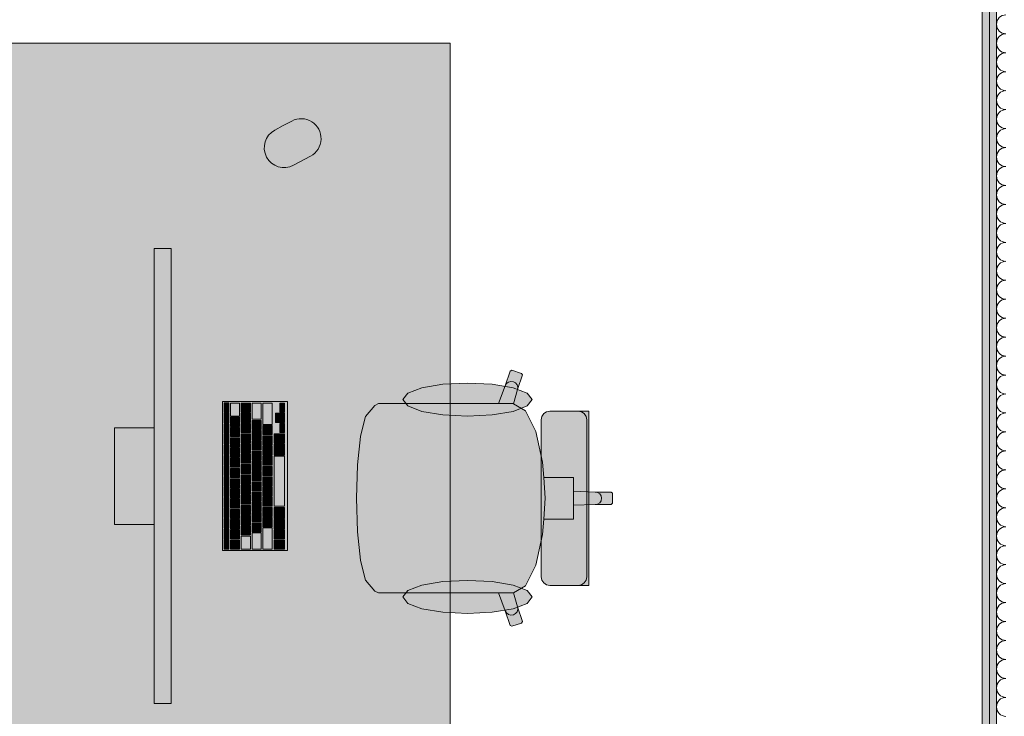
# Model space of a CAD drawing. Header units: metres. Extents: x -3.6 to 84.5, y -11 to 16.8.
# Tile 76 of 389: x 13.2 to 14.9, y 1.5 to 2.7. Entities that reach past the tile are written whole.
import ezdxf

# ---------------------------------------------------------------- set-up
doc = ezdxf.new("R2010")
doc.units = ezdxf.units.M
doc.header["$MEASUREMENT"] = 0
doc.layers.add('Neubau_606 - Struktur.Wand Innen Ausbau', color=7, linetype='Continuous')
doc.layers.add('Neubau_701 - Einrichtung.Möbel', color=7, linetype='Continuous')
pattern_1 = [(45, (0, 0), (-0.01767767, 0.01767767), [0, -0.025])]

# ---------------------------------------------------------------- blocks, each defined once
blk = doc.blocks.new('*X141')
at = {"layer": 'Neubau_606 - Struktur.Wand Innen Ausbau', "color": 7, "linetype": 'Continuous', "lineweight": 5}
for centre, start, end in [((14.8867, 2.7333), 90, 180), ((14.8867, 2.7333), 180, 270), ((14.8867, 2.7), 90, 180), ((14.8867, 2.7), 180, 270), ((14.8867, 2.6667), 90, 180), ((14.8867, 2.6667), 180, 270), ((14.8867, 2.6333), 90, 180), ((14.8867, 2.6333), 180, 270), ((14.8867, 2.6), 90, 180), ((14.8867, 2.6), 180, 270), ((14.8867, 2.5667), 90, 180), ((14.8867, 2.5667), 180, 270), ((14.8867, 2.5333), 90, 180), ((14.8867, 2.5333), 180, 270), ((14.8867, 2.5), 90, 180), ((14.8867, 2.5), 180, 270), ((14.8867, 2.4667), 90, 180), ((14.8867, 2.4667), 180, 270), ((14.8867, 2.4333), 90, 180), ((14.8867, 2.4333), 180, 270), ((14.8867, 2.4), 90, 180), ((14.8867, 2.4), 180, 270), ((14.8867, 2.3667), 90, 180), ((14.8867, 2.3667), 180, 270), ((14.8867, 2.3333), 90, 180), ((14.8867, 2.3333), 180, 270), ((14.8867, 2.3), 90, 180), ((14.8867, 2.3), 180, 270), ((14.8867, 2.2667), 90, 180), ((14.8867, 2.2667), 180, 270), ((14.8867, 2.2333), 90, 180), ((14.8867, 2.2333), 180, 270), ((14.8867, 2.2), 90, 180), ((14.8867, 2.2), 180, 270), ((14.8867, 2.1667), 90, 180), ((14.8867, 2.1667), 180, 270), ((14.8867, 2.1333), 90, 180), ((14.8867, 2.1333), 180, 270), ((14.8867, 2.1), 90, 180), ((14.8867, 2.1), 180, 270), ((14.8867, 2.0667), 90, 180), ((14.8867, 2.0667), 180, 270), ((14.8867, 2.0333), 90, 180), ((14.8867, 2.0333), 180, 270), ((14.8867, 2), 90, 180), ((14.8867, 2), 180, 270), ((14.8867, 1.9667), 90, 180), ((14.8867, 1.9667), 180, 270), ((14.8867, 1.9333), 90, 180), ((14.8867, 1.9333), 180, 270), ((14.8867, 1.9), 90, 180), ((14.8867, 1.9), 180, 270), ((14.8867, 1.8667), 90, 180), ((14.8867, 1.8667), 180, 270), ((14.8867, 1.8333), 90, 180), ((14.8867, 1.8333), 180, 270), ((14.8867, 1.8), 90, 180), ((14.8867, 1.8), 180, 270), ((14.8867, 1.7667), 90, 180), ((14.8867, 1.7667), 180, 270), ((14.8867, 1.7333), 90, 180), ((14.8867, 1.7333), 180, 270), ((14.8867, 1.7), 90, 180), ((14.8867, 1.7), 180, 270), ((14.8867, 1.6667), 90, 180), ((14.8867, 1.6667), 180, 270), ((14.8867, 1.6333), 90, 180), ((14.8867, 1.6333), 180, 270), ((14.8867, 1.6), 90, 180), ((14.8867, 1.6), 180, 270), ((14.8867, 1.5667), 90, 180), ((14.8867, 1.5667), 180, 270), ((14.8867, 1.5333), 90, 180), ((14.8867, 1.5333), 180, 270)]:
    blk.add_arc(centre, 0.0167, start, end, dxfattribs=at)

msp = doc.modelspace()

# ---------------------------------------------------------------- hatches: boundary and pattern name
at = {"layer": 'Neubau_606 - Struktur.Wand Innen Ausbau', "linetype": 'Continuous', "lineweight": 0, "true_color": 0x000000}
h = msp.add_hatch(dxfattribs=at)
h.set_pattern_fill('Gips_0001', color=18, style=0, pattern_type=2)
h.set_pattern_definition(pattern_1)
h.paths.add_polyline_path([(14.845, 0.71), (14.8575, 0.71), (14.8575, 5.1), (14.845, 5.1)])
h = msp.add_hatch(dxfattribs=at)
h.set_pattern_fill('Gips_0001', color=18, style=0, pattern_type=2)
h.set_pattern_definition(pattern_1)
h.paths.add_polyline_path([(14.8575, 0.71), (14.87, 0.71), (14.87, 5.1), (14.8575, 5.1)])
at = {"layer": 'Neubau_701 - Einrichtung.Möbel', "linetype": 'Continuous', "lineweight": 0, "true_color": 0x3a3a3a}
for points in [[(13.11, 1.1), (13.91, 1.1), (13.91, 2.7), (13.11, 2.7)], [(13.6165, 2.5553), (13.6015, 2.5473, 0.994302), (13.6344, 2.4855), (13.6644, 2.5015, 1), (13.6315, 2.5633)], [(13.4198, 1.539), (13.4198, 2.339), (13.3898, 2.339), (13.3898, 1.539)], [(13.8352, 2.0664), (13.8076, 2.0664), (13.784, 2.0664), (13.7774, 2.0631), (13.7613, 2.0437), (13.7606, 2.0421), (13.7524, 2.0088), (13.747, 1.9589), (13.7469, 1.9581), (13.745, 1.9), (14.195, 1.9), (14.195, 1.9088), (14.1927, 1.911), (14.1646, 1.911), (14.1266, 1.9123), (14.1266, 1.9365), (14.1038, 1.9365), (14.0742, 1.9365), (14.0724, 1.9637), (14.0603, 2.0177), (14.0422, 2.0537), (14.0209, 2.0663), (14.0283, 2.0911), (14.037, 2.1168), (14.0355, 2.1196), (14.0182, 2.125), (14.0153, 2.1236), (14.0066, 2.0979), (13.9946, 2.0664)], [(13.9402, 2.1027), (13.8967, 2.1005), (13.8599, 2.0941), (13.8352, 2.0847), (13.8266, 2.0735), (13.8352, 2.0623), (13.8599, 2.0528), (13.8967, 2.0465), (13.9402, 2.0443), (13.9837, 2.0465), (14.0206, 2.0528), (14.0452, 2.0623), (14.0539, 2.0735), (14.0452, 2.0847), (14.0206, 2.0941), (13.9837, 2.1005)], [(13.6238, 1.808), (13.6238, 2.07), (13.5098, 2.07), (13.5098, 1.808)], [(13.5208, 2.0595), (13.5208, 2.0678), (13.5206, 2.068), (13.513, 2.068), (13.5128, 2.0678), (13.5128, 2.0512), (13.513, 2.051), (13.5206, 2.051), (13.5208, 2.0512)], [(13.5398, 2.056), (13.5398, 2.0673), (13.5396, 2.0675), (13.524, 2.0675), (13.5238, 2.0673), (13.5238, 2.0447), (13.524, 2.0445), (13.5396, 2.0445), (13.5398, 2.0447)], [(13.5588, 2.0595), (13.5588, 2.0673), (13.5586, 2.0675), (13.543, 2.0675), (13.5428, 2.0673), (13.5428, 2.0517), (13.543, 2.0515), (13.5586, 2.0515), (13.5588, 2.0517)], [(13.5778, 2.0533), (13.5778, 2.0673), (13.5776, 2.0675), (13.562, 2.0675), (13.5618, 2.0673), (13.5618, 2.0392), (13.562, 2.039), (13.5776, 2.039), (13.5778, 2.0392)], [(13.5968, 2.0488), (13.5968, 2.0673), (13.5966, 2.0675), (13.581, 2.0675), (13.5808, 2.0673), (13.5808, 2.0302), (13.581, 2.03), (13.5966, 2.03), (13.5968, 2.0302)], [(13.6188, 2.0595), (13.6188, 2.0673), (13.6186, 2.0675), (13.611, 2.0675), (13.6108, 2.0673), (13.6108, 2.0517), (13.611, 2.0515), (13.6186, 2.0515), (13.6188, 2.0517)], [(13.5208, 2.041), (13.5208, 2.0493), (13.5206, 2.0495), (13.513, 2.0495), (13.5128, 2.0493), (13.5128, 2.0327), (13.513, 2.0325), (13.5206, 2.0325), (13.5208, 2.0327)], [(13.5398, 2.0345), (13.5398, 2.0423), (13.5396, 2.0425), (13.524, 2.0425), (13.5238, 2.0423), (13.5238, 2.0267), (13.524, 2.0265), (13.5396, 2.0265), (13.5398, 2.0267)], [(13.5588, 2.0415), (13.5588, 2.0493), (13.5586, 2.0495), (13.543, 2.0495), (13.5428, 2.0493), (13.5428, 2.0337), (13.543, 2.0335), (13.5586, 2.0335), (13.5588, 2.0337)], [(13.6108, 2.0415), (13.6108, 2.0493), (13.6106, 2.0495), (13.603, 2.0495), (13.6028, 2.0493), (13.6028, 2.0337), (13.603, 2.0335), (13.6106, 2.0335), (13.6108, 2.0337)], [(13.6188, 2.0415), (13.6188, 2.0493), (13.6186, 2.0495), (13.611, 2.0495), (13.6108, 2.0493), (13.6108, 2.0337), (13.611, 2.0335), (13.6186, 2.0335), (13.6188, 2.0337)], [(14.0699, 2.038), (14.0699, 1.9), (14.1535, 1.9), (14.1535, 2.0534), (14.1461, 2.0534), (14.1427, 2.0534), (14.1349, 2.0534), (14.1314, 2.0534), (14.1213, 2.0534), (14.0967, 2.0534), (14.0885, 2.0534), (14.0851, 2.0534), (14.0793, 2.0522), (14.0743, 2.0489), (14.071, 2.0439)], [(13.5208, 2.0225), (13.5208, 2.0308), (13.5206, 2.031), (13.513, 2.031), (13.5128, 2.0308), (13.5128, 2.0142), (13.513, 2.014), (13.5206, 2.014), (13.5208, 2.0142)], [(13.5588, 2.0235), (13.5588, 2.0313), (13.5586, 2.0315), (13.543, 2.0315), (13.5428, 2.0313), (13.5428, 2.0157), (13.543, 2.0155), (13.5586, 2.0155), (13.5588, 2.0157)], [(13.5778, 2.029), (13.5778, 2.0368), (13.5776, 2.037), (13.562, 2.037), (13.5618, 2.0368), (13.5618, 2.0212), (13.562, 2.021), (13.5776, 2.021), (13.5778, 2.0212)], [(13.5968, 2.02), (13.5968, 2.0278), (13.5966, 2.028), (13.581, 2.028), (13.5808, 2.0278), (13.5808, 2.0122), (13.581, 2.012), (13.5966, 2.012), (13.5968, 2.0122)], [(13.6188, 2.0235), (13.6188, 2.0313), (13.6186, 2.0315), (13.611, 2.0315), (13.6108, 2.0313), (13.6108, 2.0157), (13.611, 2.0155), (13.6186, 2.0155), (13.6188, 2.0157)], [(13.3898, 2.024), (13.3198, 2.024), (13.3198, 1.854), (13.3898, 1.854)], [(13.5208, 2.004), (13.5208, 2.0123), (13.5206, 2.0125), (13.513, 2.0125), (13.5128, 2.0123), (13.5128, 1.9957), (13.513, 1.9955), (13.5206, 1.9955), (13.5208, 1.9957)], [(13.5398, 2.0165), (13.5398, 2.0243), (13.5396, 2.0245), (13.524, 2.0245), (13.5238, 2.0243), (13.5238, 2.0087), (13.524, 2.0085), (13.5396, 2.0085), (13.5398, 2.0087)], [(13.5588, 2.0055), (13.5588, 2.0133), (13.5586, 2.0135), (13.543, 2.0135), (13.5428, 2.0133), (13.5428, 1.9977), (13.543, 1.9975), (13.5586, 1.9975), (13.5588, 1.9977)], [(13.5778, 2.011), (13.5778, 2.0188), (13.5776, 2.019), (13.562, 2.019), (13.5618, 2.0188), (13.5618, 2.0032), (13.562, 2.003), (13.5776, 2.003), (13.5778, 2.0032)], [(13.5968, 2.002), (13.5968, 2.0098), (13.5966, 2.01), (13.581, 2.01), (13.5808, 2.0098), (13.5808, 1.9942), (13.581, 1.994), (13.5966, 1.994), (13.5968, 1.9942)], [(13.6188, 2.0055), (13.6188, 2.0133), (13.6186, 2.0135), (13.601, 2.0135), (13.6008, 2.0133), (13.6008, 1.9977), (13.601, 1.9975), (13.6186, 1.9975), (13.6188, 1.9977)], [(13.5208, 1.9855), (13.5208, 1.9938), (13.5206, 1.994), (13.513, 1.994), (13.5128, 1.9938), (13.5128, 1.9772), (13.513, 1.977), (13.5206, 1.977), (13.5208, 1.9772)], [(13.5398, 1.9985), (13.5398, 2.0063), (13.5396, 2.0065), (13.524, 2.0065), (13.5238, 2.0063), (13.5238, 1.9907), (13.524, 1.9905), (13.5396, 1.9905), (13.5398, 1.9907)], [(13.5588, 1.9875), (13.5588, 1.9953), (13.5586, 1.9955), (13.543, 1.9955), (13.5428, 1.9953), (13.5428, 1.9797), (13.543, 1.9795), (13.5586, 1.9795), (13.5588, 1.9797)], [(13.5778, 1.993), (13.5778, 2.0008), (13.5776, 2.001), (13.562, 2.001), (13.5618, 2.0008), (13.5618, 1.9852), (13.562, 1.985), (13.5776, 1.985), (13.5778, 1.9852)], [(13.5968, 1.984), (13.5968, 1.9918), (13.5966, 1.992), (13.581, 1.992), (13.5808, 1.9918), (13.5808, 1.9762), (13.581, 1.976), (13.5966, 1.976), (13.5968, 1.9762)], [(13.6188, 1.9858), (13.6188, 1.9953), (13.6186, 1.9955), (13.601, 1.9955), (13.6008, 1.9953), (13.6008, 1.9762), (13.601, 1.976), (13.6186, 1.976), (13.6188, 1.9762)], [(13.5208, 1.967), (13.5208, 1.9753), (13.5206, 1.9755), (13.513, 1.9755), (13.5128, 1.9753), (13.5128, 1.9587), (13.513, 1.9585), (13.5206, 1.9585), (13.5208, 1.9587)], [(13.5398, 1.9805), (13.5398, 1.9883), (13.5396, 1.9885), (13.524, 1.9885), (13.5238, 1.9883), (13.5238, 1.9727), (13.524, 1.9725), (13.5396, 1.9725), (13.5398, 1.9727)], [(13.5588, 1.9695), (13.5588, 1.9773), (13.5586, 1.9775), (13.543, 1.9775), (13.5428, 1.9773), (13.5428, 1.9617), (13.543, 1.9615), (13.5586, 1.9615), (13.5588, 1.9617)], [(13.5778, 1.975), (13.5778, 1.9828), (13.5776, 1.983), (13.562, 1.983), (13.5618, 1.9828), (13.5618, 1.9672), (13.562, 1.967), (13.5776, 1.967), (13.5778, 1.9672)], [(13.5968, 1.966), (13.5968, 1.9738), (13.5966, 1.974), (13.581, 1.974), (13.5808, 1.9738), (13.5808, 1.9582), (13.581, 1.958), (13.5966, 1.958), (13.5968, 1.9582)], [(13.6188, 1.93), (13.6188, 1.9738), (13.6186, 1.974), (13.601, 1.974), (13.6008, 1.9738), (13.6008, 1.8862), (13.601, 1.886), (13.6186, 1.886), (13.6188, 1.8862)], [(13.5208, 1.9485), (13.5208, 1.9568), (13.5206, 1.957), (13.513, 1.957), (13.5128, 1.9568), (13.5128, 1.9402), (13.513, 1.94), (13.5206, 1.94), (13.5208, 1.9402)], [(13.5398, 1.9625), (13.5398, 1.9703), (13.5396, 1.9705), (13.524, 1.9705), (13.5238, 1.9703), (13.5238, 1.9547), (13.524, 1.9545), (13.5396, 1.9545), (13.5398, 1.9547)], [(13.5588, 1.9515), (13.5588, 1.9593), (13.5586, 1.9595), (13.543, 1.9595), (13.5428, 1.9593), (13.5428, 1.9437), (13.543, 1.9435), (13.5586, 1.9435), (13.5588, 1.9437)], [(13.5778, 1.957), (13.5778, 1.9648), (13.5776, 1.965), (13.562, 1.965), (13.5618, 1.9648), (13.5618, 1.9492), (13.562, 1.949), (13.5776, 1.949), (13.5778, 1.9492)], [(13.5968, 1.948), (13.5968, 1.9558), (13.5966, 1.956), (13.581, 1.956), (13.5808, 1.9558), (13.5808, 1.9402), (13.581, 1.94), (13.5966, 1.94), (13.5968, 1.9402)], [(13.5208, 1.93), (13.5208, 1.9383), (13.5206, 1.9385), (13.513, 1.9385), (13.5128, 1.9383), (13.5128, 1.9217), (13.513, 1.9215), (13.5206, 1.9215), (13.5208, 1.9217)], [(13.5398, 1.9445), (13.5398, 1.9523), (13.5396, 1.9525), (13.524, 1.9525), (13.5238, 1.9523), (13.5238, 1.9367), (13.524, 1.9365), (13.5396, 1.9365), (13.5398, 1.9367)], [(13.5588, 1.9335), (13.5588, 1.9413), (13.5586, 1.9415), (13.543, 1.9415), (13.5428, 1.9413), (13.5428, 1.9257), (13.543, 1.9255), (13.5586, 1.9255), (13.5588, 1.9257)], [(13.5778, 1.939), (13.5778, 1.9468), (13.5776, 1.947), (13.562, 1.947), (13.5618, 1.9468), (13.5618, 1.9312), (13.562, 1.931), (13.5776, 1.931), (13.5778, 1.9312)], [(13.5398, 1.9265), (13.5398, 1.9343), (13.5396, 1.9345), (13.524, 1.9345), (13.5238, 1.9343), (13.5238, 1.9187), (13.524, 1.9185), (13.5396, 1.9185), (13.5398, 1.9187)], [(13.5588, 1.9155), (13.5588, 1.9233), (13.5586, 1.9235), (13.543, 1.9235), (13.5428, 1.9233), (13.5428, 1.9077), (13.543, 1.9075), (13.5586, 1.9075), (13.5588, 1.9077)], [(13.5778, 1.921), (13.5778, 1.9288), (13.5776, 1.929), (13.562, 1.929), (13.5618, 1.9288), (13.5618, 1.9132), (13.562, 1.913), (13.5776, 1.913), (13.5778, 1.9132)], [(13.5968, 1.93), (13.5968, 1.9378), (13.5966, 1.938), (13.581, 1.938), (13.5808, 1.9378), (13.5808, 1.9222), (13.581, 1.922), (13.5966, 1.922), (13.5968, 1.9222)], [(13.5208, 1.9115), (13.5208, 1.9198), (13.5206, 1.92), (13.513, 1.92), (13.5128, 1.9198), (13.5128, 1.9032), (13.513, 1.903), (13.5206, 1.903), (13.5208, 1.9032)], [(13.5398, 1.9085), (13.5398, 1.9163), (13.5396, 1.9165), (13.524, 1.9165), (13.5238, 1.9163), (13.5238, 1.9007), (13.524, 1.9005), (13.5396, 1.9005), (13.5398, 1.9007)], [(13.5588, 1.8975), (13.5588, 1.9053), (13.5586, 1.9055), (13.543, 1.9055), (13.5428, 1.9053), (13.5428, 1.8897), (13.543, 1.8895), (13.5586, 1.8895), (13.5588, 1.8897)], [(13.5778, 1.903), (13.5778, 1.9108), (13.5776, 1.911), (13.562, 1.911), (13.5618, 1.9108), (13.5618, 1.8952), (13.562, 1.895), (13.5776, 1.895), (13.5778, 1.8952)], [(13.5968, 1.912), (13.5968, 1.9198), (13.5966, 1.92), (13.581, 1.92), (13.5808, 1.9198), (13.5808, 1.9042), (13.581, 1.904), (13.5966, 1.904), (13.5968, 1.9042)], [(13.5208, 1.893), (13.5208, 1.9013), (13.5206, 1.9015), (13.513, 1.9015), (13.5128, 1.9013), (13.5128, 1.8847), (13.513, 1.8845), (13.5206, 1.8845), (13.5208, 1.8847)], [(13.5398, 1.8905), (13.5398, 1.8983), (13.5396, 1.8985), (13.524, 1.8985), (13.5238, 1.8983), (13.5238, 1.8827), (13.524, 1.8825), (13.5396, 1.8825), (13.5398, 1.8827)], [(13.5588, 1.8795), (13.5588, 1.8873), (13.5586, 1.8875), (13.543, 1.8875), (13.5428, 1.8873), (13.5428, 1.8717), (13.543, 1.8715), (13.5586, 1.8715), (13.5588, 1.8717)], [(13.5778, 1.885), (13.5778, 1.8928), (13.5776, 1.893), (13.562, 1.893), (13.5618, 1.8928), (13.5618, 1.8772), (13.562, 1.877), (13.5776, 1.877), (13.5778, 1.8772)], [(13.5968, 1.894), (13.5968, 1.9018), (13.5966, 1.902), (13.581, 1.902), (13.5808, 1.9018), (13.5808, 1.8862), (13.581, 1.886), (13.5966, 1.886), (13.5968, 1.8862)], [(13.8352, 1.7336), (13.9946, 1.7336), (14.0066, 1.7021), (14.0153, 1.6764), (14.0182, 1.675), (14.0355, 1.6804), (14.037, 1.6832), (14.0283, 1.7089), (14.0209, 1.7337), (14.0422, 1.7463), (14.0603, 1.7823), (14.0724, 1.8363), (14.0742, 1.8635), (14.1038, 1.8635), (14.1266, 1.8635), (14.1266, 1.8877), (14.1646, 1.889), (14.1927, 1.889), (14.195, 1.8912), (14.195, 1.9), (13.745, 1.9), (13.7469, 1.8419), (13.747, 1.8411), (13.7524, 1.7912), (13.7606, 1.7579), (13.7613, 1.7563), (13.7774, 1.7369), (13.784, 1.7336), (13.8076, 1.7336)], [(14.0699, 1.762), (14.071, 1.7561), (14.0743, 1.7511), (14.0793, 1.7478), (14.0851, 1.7466), (14.0885, 1.7466), (14.0967, 1.7466), (14.1213, 1.7466), (14.1314, 1.7466), (14.1349, 1.7466), (14.1427, 1.7466), (14.1461, 1.7466), (14.1535, 1.7466), (14.1535, 1.9), (14.0699, 1.9)], [(13.5208, 1.8745), (13.5208, 1.8828), (13.5206, 1.883), (13.513, 1.883), (13.5128, 1.8828), (13.5128, 1.8662), (13.513, 1.866), (13.5206, 1.866), (13.5208, 1.8662)], [(13.5398, 1.8725), (13.5398, 1.8803), (13.5396, 1.8805), (13.524, 1.8805), (13.5238, 1.8803), (13.5238, 1.8647), (13.524, 1.8645), (13.5396, 1.8645), (13.5398, 1.8647)], [(13.5588, 1.8615), (13.5588, 1.8693), (13.5586, 1.8695), (13.543, 1.8695), (13.5428, 1.8693), (13.5428, 1.8537), (13.543, 1.8535), (13.5586, 1.8535), (13.5588, 1.8537)], [(13.5778, 1.867), (13.5778, 1.8748), (13.5776, 1.875), (13.562, 1.875), (13.5618, 1.8748), (13.5618, 1.8592), (13.562, 1.859), (13.5776, 1.859), (13.5778, 1.8592)], [(13.5968, 1.876), (13.5968, 1.8838), (13.5966, 1.884), (13.581, 1.884), (13.5808, 1.8838), (13.5808, 1.8682), (13.581, 1.868), (13.5966, 1.868), (13.5968, 1.8682)], [(13.6188, 1.8743), (13.6188, 1.8838), (13.6186, 1.884), (13.601, 1.884), (13.6008, 1.8838), (13.6008, 1.8647), (13.601, 1.8645), (13.6186, 1.8645), (13.6188, 1.8647)], [(13.5208, 1.856), (13.5208, 1.8643), (13.5206, 1.8645), (13.513, 1.8645), (13.5128, 1.8643), (13.5128, 1.8477), (13.513, 1.8475), (13.5206, 1.8475), (13.5208, 1.8477)], [(13.5398, 1.8545), (13.5398, 1.8623), (13.5396, 1.8625), (13.524, 1.8625), (13.5238, 1.8623), (13.5238, 1.8467), (13.524, 1.8465), (13.5396, 1.8465), (13.5398, 1.8467)], [(13.5778, 1.849), (13.5778, 1.8568), (13.5776, 1.857), (13.562, 1.857), (13.5618, 1.8568), (13.5618, 1.8412), (13.562, 1.841), (13.5776, 1.841), (13.5778, 1.8412)], [(13.5968, 1.858), (13.5968, 1.8658), (13.5966, 1.866), (13.581, 1.866), (13.5808, 1.8658), (13.5808, 1.8502), (13.581, 1.85), (13.5966, 1.85), (13.5968, 1.8502)], [(13.6188, 1.8545), (13.6188, 1.8623), (13.6186, 1.8625), (13.601, 1.8625), (13.6008, 1.8623), (13.6008, 1.8467), (13.601, 1.8465), (13.6186, 1.8465), (13.6188, 1.8467)], [(13.5208, 1.8375), (13.5208, 1.8458), (13.5206, 1.846), (13.513, 1.846), (13.5128, 1.8458), (13.5128, 1.8292), (13.513, 1.829), (13.5206, 1.829), (13.5208, 1.8292)], [(13.5398, 1.8365), (13.5398, 1.8443), (13.5396, 1.8445), (13.524, 1.8445), (13.5238, 1.8443), (13.5238, 1.8287), (13.524, 1.8285), (13.5396, 1.8285), (13.5398, 1.8287)], [(13.5588, 1.8435), (13.5588, 1.8513), (13.5586, 1.8515), (13.543, 1.8515), (13.5428, 1.8513), (13.5428, 1.8357), (13.543, 1.8355), (13.5586, 1.8355), (13.5588, 1.8357)], [(13.5778, 1.8248), (13.5778, 1.8388), (13.5776, 1.839), (13.562, 1.839), (13.5618, 1.8388), (13.5618, 1.8107), (13.562, 1.8105), (13.5776, 1.8105), (13.5778, 1.8107)], [(13.5968, 1.8293), (13.5968, 1.8478), (13.5966, 1.848), (13.581, 1.848), (13.5808, 1.8478), (13.5808, 1.8107), (13.581, 1.8105), (13.5966, 1.8105), (13.5968, 1.8107)], [(13.6188, 1.8365), (13.6188, 1.8443), (13.6186, 1.8445), (13.601, 1.8445), (13.6008, 1.8443), (13.6008, 1.8287), (13.601, 1.8285), (13.6186, 1.8285), (13.6188, 1.8287)], [(13.5208, 1.819), (13.5208, 1.8273), (13.5206, 1.8275), (13.513, 1.8275), (13.5128, 1.8273), (13.5128, 1.8107), (13.513, 1.8105), (13.5206, 1.8105), (13.5208, 1.8107)], [(13.5398, 1.8185), (13.5398, 1.8263), (13.5396, 1.8265), (13.524, 1.8265), (13.5238, 1.8263), (13.5238, 1.8107), (13.524, 1.8105), (13.5396, 1.8105), (13.5398, 1.8107)], [(13.5588, 1.822), (13.5588, 1.8333), (13.5586, 1.8335), (13.543, 1.8335), (13.5428, 1.8333), (13.5428, 1.8107), (13.543, 1.8105), (13.5586, 1.8105), (13.5588, 1.8107)], [(13.6188, 1.8185), (13.6188, 1.8263), (13.6186, 1.8265), (13.601, 1.8265), (13.6008, 1.8263), (13.6008, 1.8107), (13.601, 1.8105), (13.6186, 1.8105), (13.6188, 1.8107)], [(13.9402, 1.6973), (13.9837, 1.6995), (14.0206, 1.7059), (14.0452, 1.7153), (14.0539, 1.7265), (14.0452, 1.7377), (14.0206, 1.7472), (13.9837, 1.7535), (13.9402, 1.7557), (13.8967, 1.7535), (13.8599, 1.7472), (13.8352, 1.7377), (13.8266, 1.7265), (13.8352, 1.7153), (13.8599, 1.7059), (13.8967, 1.6995)]]:
    msp.add_hatch(color=250, dxfattribs=at).paths.add_polyline_path(points)

# ---------------------------------------------------------------- linework, layer by layer
at = {"layer": 'Neubau_606 - Struktur.Wand Innen Ausbau', "color": 1, "linetype": 'Continuous', "lineweight": 9}
msp.add_line((14.8575, 0.71), (14.8575, 5.1), dxfattribs=at)
at = {"layer": 'Neubau_606 - Struktur.Wand Innen Ausbau', "color": 1, "linetype": 'Continuous', "lineweight": 13}
msp.add_line((14.87, 0.71), (14.87, 5.1), dxfattribs=at)
at = {"layer": 'Neubau_606 - Struktur.Wand Innen Ausbau', "color": 1, "linetype": 'Continuous', "lineweight": 13, "flags": 128}
msp.add_lwpolyline([(14.845, 5.1), (14.845, 0.71)], dxfattribs=at)
at = {"layer": 'Neubau_701 - Einrichtung.Möbel', "color": 7, "linetype": 'Continuous', "lineweight": 5, "true_color": 0xebebeb}
for p, q in [((14.0066, 2.0979), (14.0153, 2.1236)), ((14.0153, 2.1236), (14.0182, 2.125)), ((14.0182, 2.125), (14.0355, 2.1196)), ((14.037, 2.1168), (14.0283, 2.0911)), ((14.0355, 2.1196), (14.037, 2.1168)), ((13.9946, 2.0664), (14.0066, 2.0979)), ((14.0066, 2.0979), (14.0088, 2.1016)), ((14.0088, 2.1016), (14.0123, 2.1043)), ((14.0123, 2.1043), (14.0166, 2.1054)), ((14.0166, 2.1054), (14.021, 2.1049)), ((14.021, 2.1049), (14.0249, 2.1028)), ((14.0249, 2.1028), (14.0276, 2.0995)), ((14.0276, 2.0995), (14.0288, 2.0954)), ((14.0288, 2.0954), (14.0283, 2.0911)), ((14.0283, 2.0911), (14.0209, 2.0663)), ((13.7613, 2.0437), (13.7774, 2.0631)), ((13.7774, 2.0631), (13.784, 2.0664)), ((13.784, 2.0664), (13.8076, 2.0664)), ((13.8076, 2.0664), (13.8352, 2.0664)), ((13.8352, 2.0664), (13.9946, 2.0664)), ((14.0208, 2.0664), (13.9946, 2.0664)), ((14.0208, 2.0664), (14.0209, 2.0663)), ((14.0209, 2.0663), (14.0422, 2.0537)), ((13.7524, 2.0088), (13.7606, 2.0421)), ((13.7606, 2.0421), (13.7613, 2.0437)), ((14.0422, 2.0537), (14.0603, 2.0177)), ((14.0699, 2.038), (14.071, 2.0439)), ((14.071, 2.0439), (14.0743, 2.0489)), ((14.0743, 2.0489), (14.0793, 2.0522)), ((14.0793, 2.0522), (14.0851, 2.0534)), ((14.0851, 2.0534), (14.0885, 2.0534)), ((14.0885, 2.0534), (14.0967, 2.0534)), ((14.0967, 2.0534), (14.1213, 2.0534)), ((14.1213, 2.0534), (14.1314, 2.0534)), ((14.1314, 2.0534), (14.1349, 2.0534)), ((14.1407, 2.0522), (14.1349, 2.0534)), ((14.1349, 2.0534), (14.1427, 2.0534)), ((14.1456, 2.0489), (14.1407, 2.0522)), ((14.1427, 2.0534), (14.1461, 2.0534)), ((14.1489, 2.0439), (14.1456, 2.0489)), ((14.1461, 2.0534), (14.1535, 2.0534)), ((14.1501, 2.038), (14.1489, 2.0439)), ((14.1535, 2.0534), (14.1535, 1.9)), ((14.0699, 1.9), (14.0699, 2.038)), ((14.1501, 1.9), (14.1501, 2.038)), ((13.747, 1.9589), (13.7524, 2.0088)), ((14.0603, 2.0177), (14.0724, 1.9637)), ((13.745, 1.9), (13.7469, 1.9581)), ((13.7469, 1.9581), (13.747, 1.9589)), ((14.0724, 1.9637), (14.0742, 1.9365)), ((14.0742, 1.9365), (14.0767, 1.9)), ((14.0742, 1.9365), (14.1038, 1.9365)), ((14.1038, 1.9365), (14.1266, 1.9365)), ((14.1266, 1.9365), (14.1266, 1.9123)), ((14.1266, 1.9123), (14.1266, 1.9)), ((14.1266, 1.9123), (14.1646, 1.911)), ((14.1646, 1.911), (14.169, 1.9101)), ((14.1646, 1.911), (14.1927, 1.911)), ((14.169, 1.9101), (14.1727, 1.9077)), ((14.1727, 1.9077), (14.1751, 1.9042)), ((14.1751, 1.9042), (14.176, 1.9)), ((14.1927, 1.911), (14.195, 1.9088)), ((14.195, 1.9088), (14.195, 1.9)), ((13.745, 1.9), (13.7469, 1.8419)), ((14.0699, 1.9), (14.0699, 1.762)), ((14.0742, 1.8635), (14.0767, 1.9)), ((14.1266, 1.8877), (14.1266, 1.9)), ((14.1266, 1.8877), (14.1646, 1.889)), ((14.1266, 1.8635), (14.1266, 1.8877)), ((14.1501, 1.9), (14.1501, 1.762)), ((14.1535, 1.7466), (14.1535, 1.9)), ((14.1646, 1.889), (14.169, 1.8899)), ((14.1646, 1.889), (14.1927, 1.889)), ((14.169, 1.8899), (14.1727, 1.8923)), ((14.1727, 1.8923), (14.1751, 1.8958)), ((14.1751, 1.8958), (14.176, 1.9)), ((14.1927, 1.889), (14.195, 1.8912)), ((14.195, 1.8912), (14.195, 1.9)), ((14.0724, 1.8363), (14.0742, 1.8635)), ((14.0742, 1.8635), (14.1038, 1.8635)), ((14.1038, 1.8635), (14.1266, 1.8635)), ((13.7469, 1.8419), (13.747, 1.8411)), ((13.747, 1.8411), (13.7524, 1.7912)), ((14.0603, 1.7823), (14.0724, 1.8363)), ((13.7524, 1.7912), (13.7606, 1.7579)), ((14.0422, 1.7463), (14.0603, 1.7823)), ((13.7606, 1.7579), (13.7613, 1.7563)), ((13.7613, 1.7563), (13.7774, 1.7369)), ((14.0699, 1.762), (14.071, 1.7561)), ((14.071, 1.7561), (14.0743, 1.7511)), ((14.0743, 1.7511), (14.0793, 1.7478)), ((14.0793, 1.7478), (14.0851, 1.7466)), ((14.1407, 1.7478), (14.1349, 1.7466)), ((14.1456, 1.7511), (14.1407, 1.7478)), ((14.1489, 1.7561), (14.1456, 1.7511)), ((14.1501, 1.762), (14.1489, 1.7561)), ((13.7774, 1.7369), (13.784, 1.7336)), ((13.784, 1.7336), (13.8076, 1.7336)), ((13.8076, 1.7336), (13.8352, 1.7336)), ((13.8352, 1.7336), (13.9946, 1.7336)), ((14.0208, 1.7336), (13.9946, 1.7336)), ((13.9946, 1.7336), (14.0066, 1.7021)), ((14.0208, 1.7336), (14.0209, 1.7337)), ((14.0209, 1.7337), (14.0422, 1.7463)), ((14.0283, 1.7089), (14.0209, 1.7337)), ((14.0851, 1.7466), (14.0885, 1.7466)), ((14.0885, 1.7466), (14.0967, 1.7466)), ((14.0967, 1.7466), (14.1213, 1.7466)), ((14.1213, 1.7466), (14.1314, 1.7466)), ((14.1314, 1.7466), (14.1349, 1.7466)), ((14.1349, 1.7466), (14.1427, 1.7466)), ((14.1427, 1.7466), (14.1461, 1.7466)), ((14.1461, 1.7466), (14.1535, 1.7466)), ((14.0066, 1.7021), (14.0088, 1.6984)), ((14.0066, 1.7021), (14.0153, 1.6764)), ((14.0088, 1.6984), (14.0123, 1.6957)), ((14.021, 1.6951), (14.0249, 1.6972)), ((14.0249, 1.6972), (14.0276, 1.7005)), ((14.0276, 1.7005), (14.0288, 1.7046)), ((14.0288, 1.7046), (14.0283, 1.7089)), ((14.037, 1.6832), (14.0283, 1.7089)), ((14.0123, 1.6957), (14.0166, 1.6946)), ((14.0166, 1.6946), (14.021, 1.6951)), ((14.0182, 1.675), (14.0355, 1.6804)), ((14.0355, 1.6804), (14.037, 1.6832)), ((14.0153, 1.6764), (14.0182, 1.675))]:
    msp.add_line(p, q, dxfattribs=at)
at = {"layer": 'Neubau_701 - Einrichtung.Möbel', "color": 7, "linetype": 'Continuous', "lineweight": 5, "true_color": 0xebebeb, "flags": 128}
for points in [[(13.11, 1.1), (13.11, 2.7), (13.91, 2.7), (13.91, 1.1)], [(13.4198, 1.539), (13.4198, 2.339), (13.3898, 2.339), (13.3898, 1.539)], [(13.9402, 2.1027), (13.9837, 2.1005), (14.0206, 2.0941), (14.0452, 2.0847), (14.0539, 2.0735), (14.0452, 2.0623), (14.0206, 2.0528), (13.9837, 2.0465), (13.9402, 2.0443), (13.8967, 2.0465), (13.8599, 2.0528), (13.8352, 2.0623), (13.8266, 2.0735), (13.8352, 2.0847), (13.8599, 2.0941), (13.8967, 2.1005)], [(13.6238, 1.808), (13.6238, 2.07), (13.5098, 2.07), (13.5098, 1.808)], [(13.5208, 2.0595), (13.5208, 2.0678), (13.5206, 2.068), (13.513, 2.068), (13.5128, 2.0678), (13.5128, 2.0512), (13.513, 2.051), (13.5206, 2.051), (13.5208, 2.0512)], [(13.5398, 2.056), (13.5398, 2.0673), (13.5396, 2.0675), (13.524, 2.0675), (13.5238, 2.0673), (13.5238, 2.0447), (13.524, 2.0445), (13.5396, 2.0445), (13.5398, 2.0447)], [(13.5588, 2.0595), (13.5588, 2.0673), (13.5586, 2.0675), (13.543, 2.0675), (13.5428, 2.0673), (13.5428, 2.0517), (13.543, 2.0515), (13.5586, 2.0515), (13.5588, 2.0517)], [(13.5778, 2.0533), (13.5778, 2.0673), (13.5776, 2.0675), (13.562, 2.0675), (13.5618, 2.0673), (13.5618, 2.0392), (13.562, 2.039), (13.5776, 2.039), (13.5778, 2.0392)], [(13.5968, 2.0488), (13.5968, 2.0673), (13.5966, 2.0675), (13.581, 2.0675), (13.5808, 2.0673), (13.5808, 2.0302), (13.581, 2.03), (13.5966, 2.03), (13.5968, 2.0302)], [(13.6188, 2.0595), (13.6188, 2.0673), (13.6186, 2.0675), (13.611, 2.0675), (13.6108, 2.0673), (13.6108, 2.0517), (13.611, 2.0515), (13.6186, 2.0515), (13.6188, 2.0517)], [(13.5208, 2.041), (13.5208, 2.0493), (13.5206, 2.0495), (13.513, 2.0495), (13.5128, 2.0493), (13.5128, 2.0327), (13.513, 2.0325), (13.5206, 2.0325), (13.5208, 2.0327)], [(13.5398, 2.0345), (13.5398, 2.0423), (13.5396, 2.0425), (13.524, 2.0425), (13.5238, 2.0423), (13.5238, 2.0267), (13.524, 2.0265), (13.5396, 2.0265), (13.5398, 2.0267)], [(13.5588, 2.0415), (13.5588, 2.0493), (13.5586, 2.0495), (13.543, 2.0495), (13.5428, 2.0493), (13.5428, 2.0337), (13.543, 2.0335), (13.5586, 2.0335), (13.5588, 2.0337)], [(13.6108, 2.0415), (13.6108, 2.0493), (13.6106, 2.0495), (13.603, 2.0495), (13.6028, 2.0493), (13.6028, 2.0337), (13.603, 2.0335), (13.6106, 2.0335), (13.6108, 2.0337)], [(13.6188, 2.0415), (13.6188, 2.0493), (13.6186, 2.0495), (13.611, 2.0495), (13.6108, 2.0493), (13.6108, 2.0337), (13.611, 2.0335), (13.6186, 2.0335), (13.6188, 2.0337)], [(13.5208, 2.0225), (13.5208, 2.0308), (13.5206, 2.031), (13.513, 2.031), (13.5128, 2.0308), (13.5128, 2.0142), (13.513, 2.014), (13.5206, 2.014), (13.5208, 2.0142)], [(13.5588, 2.0235), (13.5588, 2.0313), (13.5586, 2.0315), (13.543, 2.0315), (13.5428, 2.0313), (13.5428, 2.0157), (13.543, 2.0155), (13.5586, 2.0155), (13.5588, 2.0157)], [(13.5778, 2.029), (13.5778, 2.0368), (13.5776, 2.037), (13.562, 2.037), (13.5618, 2.0368), (13.5618, 2.0212), (13.562, 2.021), (13.5776, 2.021), (13.5778, 2.0212)], [(13.5968, 2.02), (13.5968, 2.0278), (13.5966, 2.028), (13.581, 2.028), (13.5808, 2.0278), (13.5808, 2.0122), (13.581, 2.012), (13.5966, 2.012), (13.5968, 2.0122)], [(13.6188, 2.0235), (13.6188, 2.0313), (13.6186, 2.0315), (13.611, 2.0315), (13.6108, 2.0313), (13.6108, 2.0157), (13.611, 2.0155), (13.6186, 2.0155), (13.6188, 2.0157)], [(13.3898, 2.024), (13.3198, 2.024), (13.3198, 1.854), (13.3898, 1.854)], [(13.5208, 2.004), (13.5208, 2.0123), (13.5206, 2.0125), (13.513, 2.0125), (13.5128, 2.0123), (13.5128, 1.9957), (13.513, 1.9955), (13.5206, 1.9955), (13.5208, 1.9957)], [(13.5398, 2.0165), (13.5398, 2.0243), (13.5396, 2.0245), (13.524, 2.0245), (13.5238, 2.0243), (13.5238, 2.0087), (13.524, 2.0085), (13.5396, 2.0085), (13.5398, 2.0087)], [(13.5588, 2.0055), (13.5588, 2.0133), (13.5586, 2.0135), (13.543, 2.0135), (13.5428, 2.0133), (13.5428, 1.9977), (13.543, 1.9975), (13.5586, 1.9975), (13.5588, 1.9977)], [(13.5778, 2.011), (13.5778, 2.0188), (13.5776, 2.019), (13.562, 2.019), (13.5618, 2.0188), (13.5618, 2.0032), (13.562, 2.003), (13.5776, 2.003), (13.5778, 2.0032)], [(13.5968, 2.002), (13.5968, 2.0098), (13.5966, 2.01), (13.581, 2.01), (13.5808, 2.0098), (13.5808, 1.9942), (13.581, 1.994), (13.5966, 1.994), (13.5968, 1.9942)], [(13.6188, 2.0055), (13.6188, 2.0133), (13.6186, 2.0135), (13.601, 2.0135), (13.6008, 2.0133), (13.6008, 1.9977), (13.601, 1.9975), (13.6186, 1.9975), (13.6188, 1.9977)], [(13.5208, 1.9855), (13.5208, 1.9938), (13.5206, 1.994), (13.513, 1.994), (13.5128, 1.9938), (13.5128, 1.9772), (13.513, 1.977), (13.5206, 1.977), (13.5208, 1.9772)], [(13.5398, 1.9985), (13.5398, 2.0063), (13.5396, 2.0065), (13.524, 2.0065), (13.5238, 2.0063), (13.5238, 1.9907), (13.524, 1.9905), (13.5396, 1.9905), (13.5398, 1.9907)], [(13.5588, 1.9875), (13.5588, 1.9953), (13.5586, 1.9955), (13.543, 1.9955), (13.5428, 1.9953), (13.5428, 1.9797), (13.543, 1.9795), (13.5586, 1.9795), (13.5588, 1.9797)], [(13.5778, 1.993), (13.5778, 2.0008), (13.5776, 2.001), (13.562, 2.001), (13.5618, 2.0008), (13.5618, 1.9852), (13.562, 1.985), (13.5776, 1.985), (13.5778, 1.9852)], [(13.5968, 1.984), (13.5968, 1.9918), (13.5966, 1.992), (13.581, 1.992), (13.5808, 1.9918), (13.5808, 1.9762), (13.581, 1.976), (13.5966, 1.976), (13.5968, 1.9762)], [(13.6188, 1.9858), (13.6188, 1.9953), (13.6186, 1.9955), (13.601, 1.9955), (13.6008, 1.9953), (13.6008, 1.9762), (13.601, 1.976), (13.6186, 1.976), (13.6188, 1.9762)], [(13.5208, 1.967), (13.5208, 1.9753), (13.5206, 1.9755), (13.513, 1.9755), (13.5128, 1.9753), (13.5128, 1.9587), (13.513, 1.9585), (13.5206, 1.9585), (13.5208, 1.9587)], [(13.5398, 1.9805), (13.5398, 1.9883), (13.5396, 1.9885), (13.524, 1.9885), (13.5238, 1.9883), (13.5238, 1.9727), (13.524, 1.9725), (13.5396, 1.9725), (13.5398, 1.9727)], [(13.5588, 1.9695), (13.5588, 1.9773), (13.5586, 1.9775), (13.543, 1.9775), (13.5428, 1.9773), (13.5428, 1.9617), (13.543, 1.9615), (13.5586, 1.9615), (13.5588, 1.9617)], [(13.5778, 1.975), (13.5778, 1.9828), (13.5776, 1.983), (13.562, 1.983), (13.5618, 1.9828), (13.5618, 1.9672), (13.562, 1.967), (13.5776, 1.967), (13.5778, 1.9672)], [(13.5968, 1.966), (13.5968, 1.9738), (13.5966, 1.974), (13.581, 1.974), (13.5808, 1.9738), (13.5808, 1.9582), (13.581, 1.958), (13.5966, 1.958), (13.5968, 1.9582)], [(13.6188, 1.93), (13.6188, 1.9738), (13.6186, 1.974), (13.601, 1.974), (13.6008, 1.9738), (13.6008, 1.8862), (13.601, 1.886), (13.6186, 1.886), (13.6188, 1.8862)], [(13.5208, 1.9485), (13.5208, 1.9568), (13.5206, 1.957), (13.513, 1.957), (13.5128, 1.9568), (13.5128, 1.9402), (13.513, 1.94), (13.5206, 1.94), (13.5208, 1.9402)], [(13.5398, 1.9625), (13.5398, 1.9703), (13.5396, 1.9705), (13.524, 1.9705), (13.5238, 1.9703), (13.5238, 1.9547), (13.524, 1.9545), (13.5396, 1.9545), (13.5398, 1.9547)], [(13.5588, 1.9515), (13.5588, 1.9593), (13.5586, 1.9595), (13.543, 1.9595), (13.5428, 1.9593), (13.5428, 1.9437), (13.543, 1.9435), (13.5586, 1.9435), (13.5588, 1.9437)], [(13.5778, 1.957), (13.5778, 1.9648), (13.5776, 1.965), (13.562, 1.965), (13.5618, 1.9648), (13.5618, 1.9492), (13.562, 1.949), (13.5776, 1.949), (13.5778, 1.9492)], [(13.5968, 1.948), (13.5968, 1.9558), (13.5966, 1.956), (13.581, 1.956), (13.5808, 1.9558), (13.5808, 1.9402), (13.581, 1.94), (13.5966, 1.94), (13.5968, 1.9402)], [(13.5208, 1.93), (13.5208, 1.9383), (13.5206, 1.9385), (13.513, 1.9385), (13.5128, 1.9383), (13.5128, 1.9217), (13.513, 1.9215), (13.5206, 1.9215), (13.5208, 1.9217)], [(13.5398, 1.9445), (13.5398, 1.9523), (13.5396, 1.9525), (13.524, 1.9525), (13.5238, 1.9523), (13.5238, 1.9367), (13.524, 1.9365), (13.5396, 1.9365), (13.5398, 1.9367)], [(13.5588, 1.9335), (13.5588, 1.9413), (13.5586, 1.9415), (13.543, 1.9415), (13.5428, 1.9413), (13.5428, 1.9257), (13.543, 1.9255), (13.5586, 1.9255), (13.5588, 1.9257)], [(13.5778, 1.939), (13.5778, 1.9468), (13.5776, 1.947), (13.562, 1.947), (13.5618, 1.9468), (13.5618, 1.9312), (13.562, 1.931), (13.5776, 1.931), (13.5778, 1.9312)], [(13.5398, 1.9265), (13.5398, 1.9343), (13.5396, 1.9345), (13.524, 1.9345), (13.5238, 1.9343), (13.5238, 1.9187), (13.524, 1.9185), (13.5396, 1.9185), (13.5398, 1.9187)], [(13.5588, 1.9155), (13.5588, 1.9233), (13.5586, 1.9235), (13.543, 1.9235), (13.5428, 1.9233), (13.5428, 1.9077), (13.543, 1.9075), (13.5586, 1.9075), (13.5588, 1.9077)], [(13.5778, 1.921), (13.5778, 1.9288), (13.5776, 1.929), (13.562, 1.929), (13.5618, 1.9288), (13.5618, 1.9132), (13.562, 1.913), (13.5776, 1.913), (13.5778, 1.9132)], [(13.5968, 1.93), (13.5968, 1.9378), (13.5966, 1.938), (13.581, 1.938), (13.5808, 1.9378), (13.5808, 1.9222), (13.581, 1.922), (13.5966, 1.922), (13.5968, 1.9222)], [(13.5208, 1.9115), (13.5208, 1.9198), (13.5206, 1.92), (13.513, 1.92), (13.5128, 1.9198), (13.5128, 1.9032), (13.513, 1.903), (13.5206, 1.903), (13.5208, 1.9032)], [(13.5398, 1.9085), (13.5398, 1.9163), (13.5396, 1.9165), (13.524, 1.9165), (13.5238, 1.9163), (13.5238, 1.9007), (13.524, 1.9005), (13.5396, 1.9005), (13.5398, 1.9007)], [(13.5588, 1.8975), (13.5588, 1.9053), (13.5586, 1.9055), (13.543, 1.9055), (13.5428, 1.9053), (13.5428, 1.8897), (13.543, 1.8895), (13.5586, 1.8895), (13.5588, 1.8897)], [(13.5778, 1.903), (13.5778, 1.9108), (13.5776, 1.911), (13.562, 1.911), (13.5618, 1.9108), (13.5618, 1.8952), (13.562, 1.895), (13.5776, 1.895), (13.5778, 1.8952)], [(13.5968, 1.912), (13.5968, 1.9198), (13.5966, 1.92), (13.581, 1.92), (13.5808, 1.9198), (13.5808, 1.9042), (13.581, 1.904), (13.5966, 1.904), (13.5968, 1.9042)], [(13.5208, 1.893), (13.5208, 1.9013), (13.5206, 1.9015), (13.513, 1.9015), (13.5128, 1.9013), (13.5128, 1.8847), (13.513, 1.8845), (13.5206, 1.8845), (13.5208, 1.8847)], [(13.5398, 1.8905), (13.5398, 1.8983), (13.5396, 1.8985), (13.524, 1.8985), (13.5238, 1.8983), (13.5238, 1.8827), (13.524, 1.8825), (13.5396, 1.8825), (13.5398, 1.8827)], [(13.5588, 1.8795), (13.5588, 1.8873), (13.5586, 1.8875), (13.543, 1.8875), (13.5428, 1.8873), (13.5428, 1.8717), (13.543, 1.8715), (13.5586, 1.8715), (13.5588, 1.8717)], [(13.5778, 1.885), (13.5778, 1.8928), (13.5776, 1.893), (13.562, 1.893), (13.5618, 1.8928), (13.5618, 1.8772), (13.562, 1.877), (13.5776, 1.877), (13.5778, 1.8772)], [(13.5968, 1.894), (13.5968, 1.9018), (13.5966, 1.902), (13.581, 1.902), (13.5808, 1.9018), (13.5808, 1.8862), (13.581, 1.886), (13.5966, 1.886), (13.5968, 1.8862)], [(13.5208, 1.8745), (13.5208, 1.8828), (13.5206, 1.883), (13.513, 1.883), (13.5128, 1.8828), (13.5128, 1.8662), (13.513, 1.866), (13.5206, 1.866), (13.5208, 1.8662)], [(13.5398, 1.8725), (13.5398, 1.8803), (13.5396, 1.8805), (13.524, 1.8805), (13.5238, 1.8803), (13.5238, 1.8647), (13.524, 1.8645), (13.5396, 1.8645), (13.5398, 1.8647)], [(13.5588, 1.8615), (13.5588, 1.8693), (13.5586, 1.8695), (13.543, 1.8695), (13.5428, 1.8693), (13.5428, 1.8537), (13.543, 1.8535), (13.5586, 1.8535), (13.5588, 1.8537)], [(13.5778, 1.867), (13.5778, 1.8748), (13.5776, 1.875), (13.562, 1.875), (13.5618, 1.8748), (13.5618, 1.8592), (13.562, 1.859), (13.5776, 1.859), (13.5778, 1.8592)], [(13.5968, 1.876), (13.5968, 1.8838), (13.5966, 1.884), (13.581, 1.884), (13.5808, 1.8838), (13.5808, 1.8682), (13.581, 1.868), (13.5966, 1.868), (13.5968, 1.8682)], [(13.6188, 1.8743), (13.6188, 1.8838), (13.6186, 1.884), (13.601, 1.884), (13.6008, 1.8838), (13.6008, 1.8647), (13.601, 1.8645), (13.6186, 1.8645), (13.6188, 1.8647)], [(13.5208, 1.856), (13.5208, 1.8643), (13.5206, 1.8645), (13.513, 1.8645), (13.5128, 1.8643), (13.5128, 1.8477), (13.513, 1.8475), (13.5206, 1.8475), (13.5208, 1.8477)], [(13.5398, 1.8545), (13.5398, 1.8623), (13.5396, 1.8625), (13.524, 1.8625), (13.5238, 1.8623), (13.5238, 1.8467), (13.524, 1.8465), (13.5396, 1.8465), (13.5398, 1.8467)], [(13.5778, 1.849), (13.5778, 1.8568), (13.5776, 1.857), (13.562, 1.857), (13.5618, 1.8568), (13.5618, 1.8412), (13.562, 1.841), (13.5776, 1.841), (13.5778, 1.8412)], [(13.5968, 1.858), (13.5968, 1.8658), (13.5966, 1.866), (13.581, 1.866), (13.5808, 1.8658), (13.5808, 1.8502), (13.581, 1.85), (13.5966, 1.85), (13.5968, 1.8502)], [(13.6188, 1.8545), (13.6188, 1.8623), (13.6186, 1.8625), (13.601, 1.8625), (13.6008, 1.8623), (13.6008, 1.8467), (13.601, 1.8465), (13.6186, 1.8465), (13.6188, 1.8467)], [(13.5208, 1.8375), (13.5208, 1.8458), (13.5206, 1.846), (13.513, 1.846), (13.5128, 1.8458), (13.5128, 1.8292), (13.513, 1.829), (13.5206, 1.829), (13.5208, 1.8292)], [(13.5398, 1.8365), (13.5398, 1.8443), (13.5396, 1.8445), (13.524, 1.8445), (13.5238, 1.8443), (13.5238, 1.8287), (13.524, 1.8285), (13.5396, 1.8285), (13.5398, 1.8287)], [(13.5588, 1.8435), (13.5588, 1.8513), (13.5586, 1.8515), (13.543, 1.8515), (13.5428, 1.8513), (13.5428, 1.8357), (13.543, 1.8355), (13.5586, 1.8355), (13.5588, 1.8357)], [(13.5778, 1.8248), (13.5778, 1.8388), (13.5776, 1.839), (13.562, 1.839), (13.5618, 1.8388), (13.5618, 1.8107), (13.562, 1.8105), (13.5776, 1.8105), (13.5778, 1.8107)], [(13.5968, 1.8293), (13.5968, 1.8478), (13.5966, 1.848), (13.581, 1.848), (13.5808, 1.8478), (13.5808, 1.8107), (13.581, 1.8105), (13.5966, 1.8105), (13.5968, 1.8107)], [(13.6188, 1.8365), (13.6188, 1.8443), (13.6186, 1.8445), (13.601, 1.8445), (13.6008, 1.8443), (13.6008, 1.8287), (13.601, 1.8285), (13.6186, 1.8285), (13.6188, 1.8287)], [(13.5208, 1.819), (13.5208, 1.8273), (13.5206, 1.8275), (13.513, 1.8275), (13.5128, 1.8273), (13.5128, 1.8107), (13.513, 1.8105), (13.5206, 1.8105), (13.5208, 1.8107)], [(13.5398, 1.8185), (13.5398, 1.8263), (13.5396, 1.8265), (13.524, 1.8265), (13.5238, 1.8263), (13.5238, 1.8107), (13.524, 1.8105), (13.5396, 1.8105), (13.5398, 1.8107)], [(13.5588, 1.822), (13.5588, 1.8333), (13.5586, 1.8335), (13.543, 1.8335), (13.5428, 1.8333), (13.5428, 1.8107), (13.543, 1.8105), (13.5586, 1.8105), (13.5588, 1.8107)], [(13.6188, 1.8185), (13.6188, 1.8263), (13.6186, 1.8265), (13.601, 1.8265), (13.6008, 1.8263), (13.6008, 1.8107), (13.601, 1.8105), (13.6186, 1.8105), (13.6188, 1.8107)], [(13.9402, 1.6973), (13.9837, 1.6995), (14.0206, 1.7059), (14.0452, 1.7153), (14.0539, 1.7265), (14.0452, 1.7377), (14.0206, 1.7472), (13.9837, 1.7535), (13.9402, 1.7557), (13.8967, 1.7535), (13.8599, 1.7472), (13.8352, 1.7377), (13.8266, 1.7265), (13.8352, 1.7153), (13.8599, 1.7059), (13.8967, 1.6995)]]:
    msp.add_lwpolyline(points, close=True, dxfattribs=at)
msp.add_lwpolyline([(13.6165, 2.5553), (13.6015, 2.5473, 0.994302), (13.6344, 2.4855), (13.6644, 2.5015, 1), (13.6315, 2.5633)], format="xyb", close=True, dxfattribs=at)

# ---------------------------------------------------------------- block references
at = {"layer": 'Neubau_606 - Struktur.Wand Innen Ausbau', "color": 1, "lineweight": 13}
msp.add_blockref('*X141', (0, 0), dxfattribs=at)

doc.saveas('drawing.dxf')
